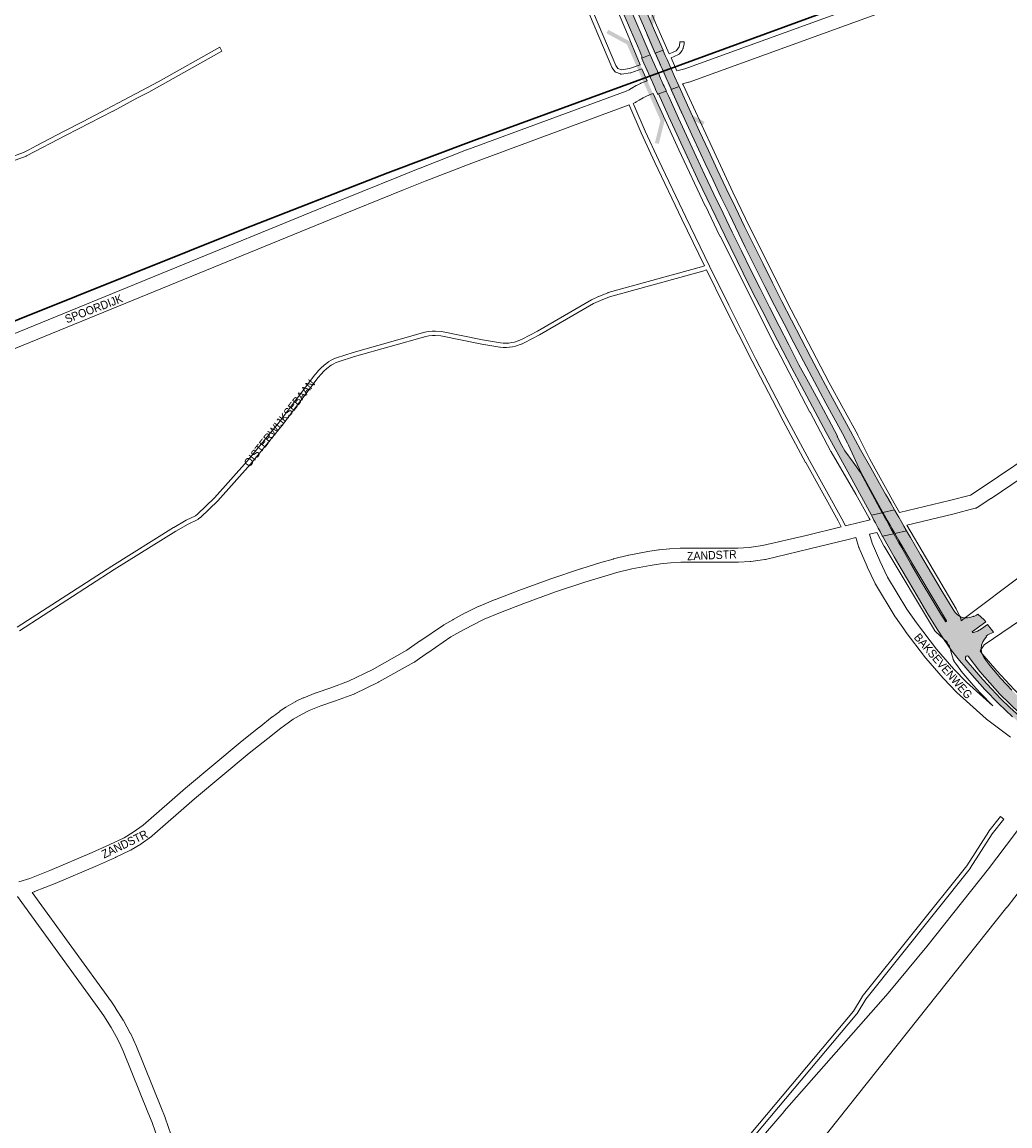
# Paper-space layout 'Layout1' of a CAD drawing. Header units: metres. Extents: x 123097 to 144122, y 392739 to 407589.
# Tile 431 of 510: x 136581 to 137499, y 396663 to 397689. Entities that reach past the tile are written whole.
import ezdxf
from ezdxf.enums import TextEntityAlignment as Align

# ---------------------------------------------------------------- set-up
doc = ezdxf.new("R2010")
doc.units = ezdxf.units.M
doc.header["$MEASUREMENT"] = 0
for name, color, linetype, lineweight in [('gs-anno-wegen algemeen tekst', 7, 'Continuous', 0), ('gs-knt-autosnelweg', 7, 'Continuous', 0), ('gs-knt-hoofdweg', 7, 'Continuous', 0), ('gs-knt-paden', 7, 'Continuous', 0), ('gs-knt-spoorlijn', 7, 'Continuous', 30), ('gs-knt-wegen algemeen', 7, 'Continuous', 0), ('gs-symb-viaduct', 7, 'Continuous', 0), ('ir-ARC-asfalt-hoofdwegen-te inspecteren', 5, 'Continuous', 0)]:
    doc.layers.add(name, color=color, linetype=linetype, lineweight=lineweight)
doc.styles.add('Style-Arial', font='arial.ttf')

# ---------------------------------------------------------------- blocks, each defined once
blk = doc.blocks.new('gg0-viaduct_6')
at = {"layer": 'gs-symb-viaduct', "linetype": 'Continuous'}
blk.add_hatch(color=7, dxfattribs=at).paths.add_polyline_path([(-55.8, -16.9), (-58, -14), (-40, 0), (40, 0), (58, -14), (55.8, -16.9), (38.7, -3.7), (-38.7, -3.7)])

psp = doc.layouts.get("Layout1")

# ---------------------------------------------------------------- hatches: boundary and pattern name
at = {"layer": 'ir-ARC-asfalt-hoofdwegen-te inspecteren', "linetype": 'Continuous', "lineweight": 13}
for points in [[(137055.346, 397969.051), (137054.873, 397970.349), (137052.89, 397975.978), (137046.1, 397972.114), (137053.82, 397950.338), (137060.449, 397932.134), (137074.601, 397893.497), (137082.229, 397873.285), (137089.328, 397854.577), (137096.742, 397835.482), (137106.013, 397811.792), (137111.589, 397797.693), (137119.025, 397779.25), (137126.766, 397760.192), (137134.865, 397740.577), (137142.848, 397721.53), (137150.772, 397702.728), (137158.966, 397683.649), (137168.991, 397660.441), (137176.226, 397663.105), (137172.879, 397670.804), (137166.115, 397686.504), (137158.052, 397705.31), (137150.018, 397724.265), (137142.182, 397743.056), (137134.294, 397762.153), (137126.616, 397781.07), (137118.959, 397800.155), (137111.407, 397819.195), (137103.937, 397838.278), (137096.588, 397857.312), (137089.257, 397876.56), (137080.815, 397899.026), (137078.649, 397904.856), (137074.931, 397914.945), (137067.931, 397934.106), (137061.152, 397952.879)], [(137156.435, 397655.817), (137164.356, 397658.734), (137161.526, 397665.378), (137146.307, 397700.737), (137138.274, 397719.733), (137130.372, 397738.649), (137122.53, 397757.636), (137114.558, 397777.268), (137107.065, 397795.963), (137099.621, 397814.69), (137092.116, 397833.855), (137084.721, 397853.022), (137077.592, 397871.69), (137070.093, 397891.647), (137063.06, 397910.686), (137055.805, 397930.507), (137049.227, 397948.718), (137044.306, 397962.587), (137044.368, 397963.344), (137044.44, 397963.477), (137044.463, 397964.234), (137042.446, 397970.034), (137033.559, 397964.977), (137034.485, 397964.516), (137035.422, 397963.922), (137035.629, 397963.714), (137035.823, 397963.369), (137036.311, 397962.216), (137045.366, 397936.81), (137055.82, 397908.14), (137062.877, 397889.077), (137073.735, 397860.215), (137079.653, 397844.843), (137090.449, 397817.162), (137099.807, 397793.472), (137111.081, 397765.435), (137123.194, 397735.991), (137134.381, 397709.229), (137146.021, 397682.055), (137154.617, 397662.143), (137156.03, 397658.912), (137156.399, 397657.712)], [(137166.45, 397654), (137164.582, 397658.222), (137164.356, 397658.734), (137156.435, 397655.817), (137156.658, 397655.313), (137158.519, 397651.105), (137160.267, 397647.152), (137161.324, 397644.761), (137161.369, 397644.66), (137161.651, 397644.023), (137163.098, 397640.751), (137164.623, 397637.302), (137166.102, 397633.957), (137166.392, 397633.301), (137167.046, 397631.823), (137168.552, 397628.418), (137169.303, 397626.718), (137171.118, 397622.615), (137171.328, 397622.14), (137172.104, 397622.424), (137179.255, 397625.048), (137179.043, 397625.527), (137177.23, 397629.626), (137176.512, 397631.249), (137174.923, 397634.842), (137174.323, 397636.199), (137174.031, 397636.859), (137172.549, 397640.21), (137171.026, 397643.653), (137169.583, 397646.916), (137169.295, 397647.566), (137169.186, 397647.814), (137168.247, 397649.937)], [(137190.908, 397629.887), (137189.098, 397633.981), (137188.556, 397635.208), (137187.005, 397638.716), (137186.377, 397640.138), (137186.093, 397640.78), (137184.422, 397644.561), (137182.902, 397648.001), (137181.238, 397651.765), (137180.963, 397652.387), (137180.954, 397652.407), (137180.044, 397654.467), (137178.333, 397658.337), (137176.457, 397662.582), (137176.226, 397663.105), (137168.991, 397660.441), (137169.219, 397659.925), (137171.09, 397655.693), (137172.9, 397651.6), (137173.713, 397649.761), (137173.784, 397649.6), (137173.996, 397649.12), (137175.663, 397645.35), (137177.184, 397641.91), (137178.852, 397638.137), (137179.136, 397637.495), (137179.804, 397635.985), (137181.169, 397632.895), (137181.863, 397631.326), (137183.674, 397627.229), (137183.887, 397626.748), (137191.122, 397629.402)], [(137385.938, 397245.252), (137382.921, 397250.477), (137378.894, 397257.584), (137369.307, 397274.661), (137359.851, 397291.687), (137350.454, 397308.812), (137341.102, 397325.934), (137331.823, 397343.15), (137322.666, 397360.296), (137313.567, 397377.453), (137304.578, 397394.711), (137295.647, 397412.015), (137286.705, 397429.451), (137277.91, 397446.855), (137269.153, 397464.351), (137260.507, 397481.797), (137251.959, 397499.317), (137243.465, 397516.845), (137235.033, 397534.45), (137226.688, 397552.132), (137218.411, 397569.82), (137210.244, 397587.465), (137202.151, 397605.203), (137194.547, 397621.776), (137193.556, 397623.96), (137191.122, 397629.402), (137183.887, 397626.748), (137188.452, 397616.43), (137203.141, 397584.299), (137211.407, 397566.347), (137215.482, 397557.68), (137222.749, 397542.279), (137230.094, 397526.743), (137237.573, 397511.199), (137252.684, 397480.114), (137260.43, 397464.503), (137270.973, 397443.46), (137279.798, 397425.868), (137288.673, 397408.699), (137297.768, 397390.928), (137306.622, 397374.003), (137316.883, 397354.691), (137327.432, 397334.916), (137342.886, 397306.63), (137347.665, 397297.817), (137348.493, 397295.999), (137360.098, 397270.911), (137380.605, 397233.25), (137391.309, 397235.718), (137387.806, 397242.049), (137386.046, 397245.066), (137385.986, 397245.156)], [(137179.255, 397625.048), (137172.104, 397622.424), (137181.314, 397601.949), (137200.461, 397560.311), (137208.323, 397543.64), (137216.899, 397525.554), (137225.179, 397508.161), (137233.534, 397490.838), (137250.756, 397455.872), (137259.807, 397437.643), (137268.214, 397421.081), (137277.638, 397402.668), (137287.472, 397383.713), (137295.918, 397367.542), (137304.874, 397350.648), (137327.833, 397307.78), (137347.915, 397271.048), (137369.825, 397230.765), (137379.949, 397233.099), (137359.625, 397270.506), (137352.817, 397280.019), (137345.198, 397290.741), (137342.527, 397295.588), (137337.986, 397304.003), (137338.449, 397304.306), (137329.864, 397320.06), (137320.608, 397337.321), (137311.405, 397354.607), (137302.517, 397370.718), (137293.271, 397389.068), (137284.242, 397406.559), (137275.181, 397424.274), (137266.373, 397441.708), (137257.67, 397459.15), (137249.061, 397476.553), (137240.491, 397494.003), (137231.967, 397511.639), (137223.528, 397529.373), (137215.169, 397546.978), (137207.066, 397564.219), (137190.598, 397600.027), (137181.503, 397620.134)], [(137380.269, 397232.519), (137379.949, 397233.099), (137369.825, 397230.765), (137370.132, 397230.185), (137372.215, 397226.252), (137373.626, 397223.589), (137376.181, 397218.764), (137377.915, 397215.49), (137379.925, 397211.695), (137380.226, 397211.127), (137390.726, 397213.556), (137390.428, 397214.097), (137388.333, 397217.896), (137386.482, 397221.251), (137383.836, 397226.05), (137382.414, 397228.63)], [(137400.048, 397220.6), (137398.057, 397224.045), (137395.3, 397228.814), (137393.863, 397231.299), (137391.644, 397235.139), (137391.309, 397235.718), (137380.605, 397233.25), (137380.929, 397232.671), (137383.104, 397228.791), (137384.544, 397226.221), (137387.229, 397221.431), (137389.109, 397218.075), (137391.236, 397214.282), (137391.537, 397213.744), (137402.54, 397216.289), (137402.245, 397216.8)], [(137483.366, 397121.906), (137481.202, 397124.701), (137477.872, 397129.002), (137472.045, 397125.056), (137468.565, 397123.051), (137464.768, 397121.745), (137464.288, 397121.65), (137463.837, 397121.769), (137463.656, 397122.198), (137463.886, 397122.604), (137476.081, 397131.567), (137474.718, 397133.522), (137468.633, 397138.725), (137467.521, 397137.928), (137465.112, 397136.486), (137464.882, 397136.978), (137464.678, 397136.852), (137464.421, 397136.717), (137463.282, 397136.151), (137462.377, 397135.815), (137459.16, 397135.248), (137455.899, 397135.438), (137452.77, 397136.374), (137449.941, 397138.008), (137447.565, 397140.249), (137445.77, 397142.978), (137435.771, 397159.668), (137425.812, 397176.483), (137415.613, 397193.827), (137406.199, 397209.959), (137402.54, 397216.289), (137391.537, 397213.744), (137395.316, 397207.37), (137408.422, 397184.944), (137414.001, 397175.48), (137439.501, 397132.496), (137439.559, 397131.967), (137439.11, 397131.68), (137438.654, 397131.955), (137436.715, 397135.014), (137434.4, 397138.711), (137426.807, 397151.264), (137416.187, 397169.241), (137406.639, 397185.532), (137397.761, 397200.997), (137395.454, 397205.089), (137390.726, 397213.556), (137380.226, 397211.127), (137381.468, 397209.042), (137391.107, 397191.913), (137397.437, 397180.86), (137404.198, 397169.337), (137412.251, 397155.712), (137421.443, 397140.281), (137430.887, 397124.86), (137437.404, 397114.797), (137444.391, 397105.054), (137451.832, 397095.654), (137463.371, 397081.887), (137475.424, 397068.568), (137488.064, 397055.73), (137501.106, 397043.301), (137514.599, 397031.368), (137528.579, 397020.01), (137536.841, 397013.743), (137545.469, 397007.422), (137548.105, 397011.262), (137542.825, 397015.125), (137535.841, 397020.334), (137526.369, 397027.695), (137517.151, 397035.37), (137507.735, 397043.591), (137498.566, 397052.086), (137489.979, 397060.458), (137481.681, 397069.117), (137473.538, 397077.921), (137465.549, 397086.864), (137457.784, 397096.007), (137457.36, 397096.688), (137457.176, 397097.716), (137457.394, 397098.737), (137457.981, 397099.601), (137458.232, 397099.829), (137458.977, 397100.006), (137459.644, 397099.63), (137470.771, 397085.495), (137479.773, 397074.791), (137489.192, 397064.452), (137498.361, 397055.24), (137507.909, 397046.423), (137516.57, 397038.881), (137525.393, 397031.528), (137537.087, 397022.164), (137549.332, 397013.049), (137553.376, 397018.942), (137553.599, 397019.267), (137551.164, 397021.056), (137548.237, 397023.205), (137548.142, 397023.075), (137545.678, 397024.941), (137539.078, 397030.309), (137532.842, 397036.096), (137527.522, 397041.501), (137522.309, 397046.821), (137516.869, 397052.156), (137506.086, 397062.621), (137500.496, 397068.119), (137490.292, 397078.925), (137480.031, 397091.071), (137478.04, 397093.584), (137476.065, 397096.108), (137474.581, 397098.129), (137473.012, 397100.842), (137472.07, 397103.832), (137471.8, 397106.955), (137472.215, 397110.062), (137473.296, 397113.004), (137474.99, 397115.641), (137476.216, 397117.029), (137476.869, 397117.811), (137476.495, 397118.196), (137478.068, 397119.526), (137479.902, 397120.465), (137483.003, 397121.755)]]:
    psp.add_hatch(color=5, dxfattribs=at).paths.add_polyline_path(points, flags=0)

# ---------------------------------------------------------------- linework, layer by layer
at = {"layer": 'gs-knt-autosnelweg', "color": 7, "linetype": 'Continuous', "flags": 128}
for points in [[(137453.407, 397132.524), (137454.104, 397133.182), (137454.351, 397133.406), (137454.605, 397133.62), (137454.867, 397133.826), (137513.372, 397177.863)], [(137562.677, 397017.146), (137594.806, 397063.671), (137602.692, 397091.125), (137602.78, 397091.412), (137609.628, 397112.569), (137611.016, 397118.894), (137611.74, 397127.765), (137610.735, 397134.766), (137609.223, 397141.648), (137607.579, 397145.755), (137606.347, 397147.562), (137602.849, 397151.826), (137598.296, 397156.538), (137591.869, 397160.855), (137585.943, 397163.509), (137578.375, 397165.766), (137573.464, 397166.049), (137566.297, 397165.788), (137559.714, 397164.597), (137555.034, 397163.043), (137532.644, 397149.477), (137474.587, 397110.313), (137471.071, 397104.675)], [(137442.158, 397109.463), (137442.123, 397109.498), (137441.828, 397109.827), (137441.549, 397110.171), (137441.287, 397110.527), (137441.043, 397110.896), (137440.817, 397111.276), (137440.611, 397111.667), (137440.424, 397112.068), (137440.256, 397112.477), (137440.211, 397112.608)], [(137242.782, 396622.575), (137288.836, 396676.412), (137288.913, 396676.5), (137385.452, 396786.445), (137421.222, 396829.583), (137478.735, 396901.836), (137502.948, 396933.907), (137545.472, 396991.761)], [(137574.481, 396971.998), (137531.879, 396913.122), (137531.716, 396912.904), (137495.9, 396866.436), (137495.819, 396866.332), (137218.922, 396517.718), (137150.128, 396412.134), (137133.322, 396380.721), (137120.763, 396350.864), (137114.758, 396331.056), (137109.779, 396310.805), (137105.579, 396288.009), (137103.116, 396264.978), (137102.461, 396249.903), (137104.794, 396213.795), (137108.667, 396183.556), (137114.775, 396157.747), (137121.117, 396139.659)]]:
    psp.add_lwpolyline(points, dxfattribs=at)
at = {"layer": 'gs-knt-hoofdweg', "color": 7, "linetype": 'Continuous', "flags": 128}
for points in [[(137055.269, 397981.369), (137058.498, 397972.931), (137058.544, 397972.807), (137090.131, 397886.008), (137131.212, 397780.383), (137170.165, 397686.473), (137182.084, 397659.714)], [(137155.075, 397649.645), (137141.803, 397681.711), (137104.443, 397769.558), (137104.332, 397769.833), (137045.961, 397922.554), (137045.923, 397922.656), (137030.483, 397964.748), (137030.392, 397965.009), (137029.894, 397966.527)], [(137183.72, 397656.042), (137189.048, 397644.08)], [(137161.597, 397634.754), (137156.65, 397645.941)], [(137194.437, 397631.982), (137194.889, 397630.967), (137241.077, 397531.125), (137252.999, 397506.58), (137269.253, 397473.564), (137295.21, 397421.857), (137330.645, 397353.906), (137357.107, 397305.405), (137357.232, 397305.165), (137368.39, 397282.955), (137390.932, 397241.838), (137396.01, 397233.168)], [(137368.684, 397226.516), (137367.842, 397228.12), (137355.43, 397250.404), (137332.44, 397289.706), (137332.286, 397289.981), (137312.81, 397326.499), (137312.781, 397326.554), (137281.878, 397385.598), (137281.82, 397385.71), (137229.198, 397490.245), (137229.14, 397490.365), (137215.565, 397518.484), (137215.542, 397518.531), (137190.92, 397570.403), (137190.871, 397570.508), (137166.947, 397622.839)], [(137402.879, 397221.44), (137448.483, 397143.579), (137448.601, 397143.37), (137452.161, 397136.849), (137452.318, 397136.547), (137452.462, 397136.238), (137452.593, 397135.923), (137452.71, 397135.603), (137452.813, 397135.278), (137452.903, 397134.949), (137452.978, 397134.617), (137453.407, 397132.524)], [(137440.211, 397112.608), (137429.864, 397122.2), (137429.593, 397122.463), (137429.336, 397122.739), (137429.091, 397123.026), (137428.86, 397123.324), (137428.643, 397123.634), (137428.442, 397123.952), (137381.674, 397201.89), (137381.563, 397202.08), (137381.458, 397202.273), (137374.934, 397214.638)], [(137482.638, 397053.412), (137471.321, 397065.22), (137471.18, 397065.371), (137464.523, 397072.686), (137464.379, 397072.848), (137453.254, 397085.758), (137453.033, 397086.026), (137452.824, 397086.303), (137447.949, 397093.066), (137447.762, 397093.338), (137446.875, 397094.682), (137446.693, 397094.97), (137446.525, 397095.265), (137446.369, 397095.566), (137446.225, 397095.875), (137446.095, 397096.189), (137445.979, 397096.508), (137445.876, 397096.832), (137442.158, 397109.463)], [(137471.071, 397104.675), (137472.892, 397101.856), (137486.412, 397086.201), (137502.686, 397068.581), (137517.458, 397054.117), (137534.821, 397038.722), (137547.592, 397028.221), (137562.677, 397017.146)]]:
    psp.add_lwpolyline(points, dxfattribs=at)
at = {"layer": 'gs-knt-paden', "color": 7, "linetype": 'Continuous', "flags": 128}
for points in [[(137018.234, 397959.686), (137018.321, 397957.88), (137018.323, 397957.786), (137018.321, 397957.691), (137018.314, 397957.597), (137018.303, 397957.503), (137017.688, 397953.138), (137016.931, 397945.238), (137016.979, 397941.29), (137017.62, 397937.092), (137025.895, 397914.969), (137025.904, 397914.944), (137038.858, 397878.838), (137052.353, 397843.031), (137067.161, 397804.464), (137078.77, 397775.546), (137132.32, 397649), (137134.312, 397646.238)], [(137156.65, 397645.941), (137146.409, 397642.148), (137146.326, 397642.119), (137146.242, 397642.095), (137146.157, 397642.073), (137146.072, 397642.056), (137145.985, 397642.042), (137137.791, 397640.914), (137137.702, 397640.904), (137137.612, 397640.897), (137137.522, 397640.895), (137137.432, 397640.897), (137137.343, 397640.903), (137137.253, 397640.912), (137137.164, 397640.926), (137137.076, 397640.944), (137136.989, 397640.966), (137136.903, 397640.991), (137136.818, 397641.02), (137132.341, 397642.682), (137132.256, 397642.715), (137132.173, 397642.753), (137132.091, 397642.794), (137132.012, 397642.839), (137131.934, 397642.887), (137131.859, 397642.939), (137131.787, 397642.995), (137131.717, 397643.053), (137131.649, 397643.115), (137131.585, 397643.18), (137131.523, 397643.247), (137131.465, 397643.317), (137131.41, 397643.39), (137128.927, 397646.832), (137128.876, 397646.906), (137128.828, 397646.983), (137128.784, 397647.062), (137128.743, 397647.142), (137128.706, 397647.225), (137075.061, 397773.997)], [(137134.312, 397646.238), (137137.743, 397644.965), (137145.219, 397645.994), (137155.075, 397649.645)], [(137214.918, 397462.549), (137193.702, 397506.087), (137193.694, 397506.102), (137168.606, 397558.754), (137168.595, 397558.778), (137155.954, 397586.234), (137155.936, 397586.275), (137145.331, 397610.718), (137145.299, 397610.796), (137144.747, 397612.229)], [(137148.483, 397613.714), (137149.036, 397612.279), (137159.615, 397587.895), (137172.241, 397560.472), (137197.318, 397507.842), (137197.32, 397507.839), (137197.321, 397507.836)], [(137197.321, 397507.836), (137219.556, 397462.207), (137237.389, 397426.102), (137262.593, 397375.974), (137289.124, 397324.568), (137312.307, 397281.67), (137342.468, 397227.319), (137342.499, 397227.26), (137345.723, 397220.965)], [(136576.016, 397126.689), (136664.046, 397183.51), (136664.075, 397183.528), (136721.471, 397219.187), (136721.499, 397219.204), (136732.969, 397226.074), (136733.035, 397226.112), (136733.101, 397226.147), (136733.169, 397226.179), (136741.906, 397230.156), (136743.567, 397231.605), (136759.588, 397246.917), (136789.764, 397280.866), (136818.514, 397316.036), (136852.612, 397361.192), (136852.655, 397361.247), (136852.7, 397361.3), (136855.475, 397364.49), (136855.51, 397364.529), (136855.546, 397364.567), (136858.291, 397367.407), (136858.327, 397367.443), (136858.364, 397367.479), (136861.25, 397370.176), (136861.299, 397370.22), (136861.35, 397370.264), (136861.403, 397370.305), (136865.458, 397373.398), (136865.522, 397373.445), (136865.587, 397373.489), (136865.654, 397373.53), (136867.852, 397374.83), (136867.92, 397374.869), (136867.99, 397374.905), (136870.283, 397376.029), (136870.355, 397376.062), (136870.427, 397376.093), (136872.801, 397377.034), (136872.861, 397377.056), (136872.922, 397377.077), (136888.328, 397382.076), (136888.401, 397382.098), (136954.888, 397400.887), (136954.979, 397400.911), (136955.07, 397400.93), (136957.915, 397401.455), (136957.977, 397401.465), (136958.04, 397401.474), (136961.641, 397401.907), (136961.725, 397401.915), (136961.809, 397401.92), (136964.563, 397402.018), (136964.635, 397402.019), (136964.708, 397402.018), (136964.781, 397402.014), (136970.271, 397401.611), (136970.358, 397401.602), (136970.445, 397401.59), (136970.531, 397401.574), (137008.598, 397393.71), (137025.265, 397390.913), (137027.836, 397390.709), (137030.43, 397390.694), (137033.018, 397390.869), (137035.586, 397391.231), (137038.086, 397391.772), (137043.073, 397393.439), (137045.413, 397394.518), (137059.475, 397401.925), (137109.745, 397431.001), (137109.81, 397431.037), (137109.876, 397431.07), (137116.33, 397434.192), (137116.396, 397434.222), (137116.463, 397434.25), (137125.094, 397437.679), (137125.162, 397437.705), (137125.232, 397437.728), (137125.302, 397437.749), (137211.984, 397461.649), (137214.918, 397462.549)], [(137216.709, 397458.894), (137213.136, 397457.797), (137213.08, 397457.781), (137126.476, 397433.903), (137118.015, 397430.541), (137111.693, 397427.484), (137061.453, 397398.425), (137061.384, 397398.387), (137047.24, 397390.937), (137047.192, 397390.912), (137047.144, 397390.89)], [(137341.71, 397219.983), (137338.936, 397225.398), (137308.786, 397279.729), (137308.776, 397279.748), (137285.579, 397322.673), (137285.561, 397322.707), (137259.016, 397374.14), (137233.788, 397424.315), (137216.709, 397458.894)], [(137047.144, 397390.89), (137044.655, 397389.742), (137044.588, 397389.713), (137044.52, 397389.686), (137044.451, 397389.662), (137039.256, 397387.925), (137039.186, 397387.903), (137039.116, 397387.883), (137039.044, 397387.867), (137036.365, 397387.287), (137036.293, 397387.272), (137036.221, 397387.261), (137033.507, 397386.878), (137033.434, 397386.869), (137033.361, 397386.863), (137030.627, 397386.679), (137030.554, 397386.675), (137030.48, 397386.674), (137027.739, 397386.69), (137027.666, 397386.692), (137027.593, 397386.696), (137024.861, 397386.912), (137024.773, 397386.921), (137024.686, 397386.934), (137007.895, 397389.752), (137007.821, 397389.766), (136969.846, 397397.611), (136964.596, 397397.996), (136962.037, 397397.905), (136958.583, 397397.49), (136955.892, 397396.993), (136889.532, 397378.24), (136874.223, 397373.273), (136871.982, 397372.384), (136869.83, 397371.33), (136867.802, 397370.13), (136863.921, 397367.17), (136861.146, 397364.576), (136858.473, 397361.811), (136855.778, 397358.714), (136821.699, 397313.583), (136821.651, 397313.522), (136792.85, 397278.29), (136792.796, 397278.227), (136762.538, 397244.185), (136762.483, 397244.125), (136762.425, 397244.067), (136746.312, 397228.668), (136746.245, 397228.607), (136744.328, 397226.933), (136744.253, 397226.871), (136744.175, 397226.813), (136744.095, 397226.758), (136744.012, 397226.708), (136743.926, 397226.661), (136743.839, 397226.619), (136734.938, 397222.567), (136723.579, 397215.764), (136666.211, 397180.123), (136578.259, 397123.352)]]:
    psp.add_lwpolyline(points, dxfattribs=at)
for points in [[(137182.084, 397659.714), (137184.897, 397660.982), (137188.572, 397662.695), (137190.605, 397665.248), (137191.087, 397666.153), (137191.795, 397669.544), (137191.803, 397670.868, -0.38650978), (137191.813, 397670.877), (137195.814, 397670.853, -0.38650943), (137195.823, 397670.843), (137195.814, 397669.319), (137195.812, 397669.239), (137195.807, 397669.159), (137195.798, 397669.079), (137195.786, 397668.999), (137195.772, 397668.92), (137194.964, 397665.05), (137194.942, 397664.958), (137194.916, 397664.866), (137194.886, 397664.776), (137194.851, 397664.687), (137194.813, 397664.601), (137194.77, 397664.516), (137194.066, 397663.195), (137194.021, 397663.115), (137193.972, 397663.037), (137193.92, 397662.961), (137193.864, 397662.888), (137191.422, 397659.821), (137191.363, 397659.75), (137191.3, 397659.681), (137191.234, 397659.616), (137191.165, 397659.553), (137191.094, 397659.494), (137191.02, 397659.438), (137190.943, 397659.386), (137190.864, 397659.337), (137190.782, 397659.292), (137190.699, 397659.251), (137186.584, 397657.333), (137186.564, 397657.324), (137186.561, 397657.323), (137186.558, 397657.322), (137183.72, 397656.042)], [(136570.326, 397563.648), (136581.873, 397568.039), (136586.813, 397570.578), (136593.737, 397574.095), (136619.759, 397587.699), (136619.77, 397587.705), (136637.313, 397596.733), (136697.26, 397628.436), (136707.194, 397633.604), (136764.401, 397665.884, -0.37128205), (136764.413, 397665.88), (136766.38, 397662.395, -0.3712881), (136766.376, 397662.383), (136698.556, 397624.113), (136698.479, 397624.072), (136687.358, 397618.418), (136665.136, 397606.532), (136665.108, 397606.517), (136621.616, 397584.134), (136584.66, 397564.813), (136584.589, 397564.777), (136584.517, 397564.745), (136584.444, 397564.715), (136571.72, 397559.877)], [(137214.198, 396603.855), (137353.246, 396769.479), (137361.22, 396782.913), (137361.268, 396782.991), (137361.321, 396783.067), (137361.377, 396783.14), (137458.434, 396904.793), (137478.907, 396936.713), (137478.962, 396936.794), (137479.02, 396936.872), (137489.84, 396950.606, -0.38482831), (137489.854, 396950.608), (137492.996, 396948.132, -0.38482458), (137492.998, 396948.119), (137482.238, 396934.461), (137461.762, 396902.536), (137461.724, 396902.478), (137461.683, 396902.422), (137461.641, 396902.368), (137364.606, 396780.742), (137356.619, 396767.286), (137356.576, 396767.217), (137356.53, 396767.149), (137356.482, 396767.083), (137356.431, 396767.02), (137217.258, 396601.249)]]:
    psp.add_lwpolyline(points, format="xyb", dxfattribs=at)
at = {"layer": 'gs-knt-spoorlijn', "color": 7, "linetype": 'Continuous', "flags": 128}
psp.add_lwpolyline([(135790.701, 397097.302), (136787.994, 397497.452), (136920.491, 397549.225), (137000.438, 397579.083), (138075.217, 397972.719), (138818.33, 398247.872), (142006.084, 399414.003)], dxfattribs=at)
at = {"layer": 'gs-knt-wegen algemeen', "color": 7, "linetype": 'Continuous', "flags": 128}
for points in [[(137189.048, 397644.08), (137196.408, 397645.84), (137461.525, 397742.218)], [(137466.153, 397730.047), (137200.507, 397633.477), (137200.273, 397633.397), (137200.036, 397633.326), (137199.797, 397633.264), (137194.437, 397631.982)], [(136930.334, 397545.363), (136950.342, 397553.461), (136950.418, 397553.492), (136993.761, 397570.4), (136993.874, 397570.443), (137141.884, 397625.051), (137144.714, 397626.264), (137147.076, 397627.79), (137147.219, 397627.88), (137147.365, 397627.966), (137151.354, 397630.26), (137151.511, 397630.348), (137151.671, 397630.431), (137155.17, 397632.193), (137155.42, 397632.313), (137155.675, 397632.421), (137160.538, 397634.371), (137160.775, 397634.461), (137161.597, 397634.754)], [(137166.947, 397622.839), (137165.266, 397622.24), (137160.778, 397620.44), (137157.688, 397618.884), (137154.002, 397616.764), (137151.319, 397615.03), (137151.085, 397614.885), (137150.845, 397614.751), (137150.6, 397614.627), (137150.349, 397614.513), (137148.483, 397613.714)], [(137144.747, 397612.229), (136998.437, 397558.248), (136955.192, 397541.379), (136955.189, 397541.377), (136955.185, 397541.376), (136935.217, 397533.294)], [(136082.179, 397202.976), (136082.26, 397202.994), (136082.559, 397203.05), (136082.861, 397203.093), (136083.164, 397203.121), (136083.469, 397203.135), (136085.304, 397203.177), (136088.816, 397203.727), (136091.936, 397204.769), (136207.107, 397252.294), (136207.162, 397252.316), (136399.597, 397329.651), (136399.804, 397329.73), (136426.741, 397339.499), (136862.857, 397518.056), (136862.882, 397518.066), (136930.326, 397545.36)], [(136930.326, 397545.36), (136930.329, 397545.361), (136930.334, 397545.363)], [(136930.326, 397545.36), (136930.329, 397545.361), (136930.334, 397545.363)], [(136935.21, 397533.292), (136867.778, 397506.001), (136431.551, 397327.399), (136431.305, 397327.304), (136406.444, 397318.288)], [(136935.213, 397533.293), (136935.21, 397533.292)], [(136935.213, 397533.293), (136935.21, 397533.292)], [(136935.217, 397533.294), (136935.213, 397533.293)], [(136935.217, 397533.294), (136935.213, 397533.293)], [(137396.01, 397233.168), (137442.335, 397244.447), (137462.047, 397249.518), (137473.786, 397257.081), (137531.774, 397296.143)], [(137538.903, 397285.247), (137481.005, 397246.245), (137480.894, 397246.172), (137468.214, 397238.002), (137467.96, 397237.847), (137467.698, 397237.703), (137467.431, 397237.571), (137467.158, 397237.452), (137466.88, 397237.345), (137466.597, 397237.251), (137466.31, 397237.17), (137445.538, 397231.827), (137445.456, 397231.807), (137402.879, 397221.44)], [(137345.723, 397220.965), (137358.542, 397224.048), (137368.684, 397226.516)], [(136950.143, 397113.584), (136972.086, 397128.499), (136972.297, 397128.637), (136972.514, 397128.767), (136980.962, 397133.596), (136981.068, 397133.655), (136992.362, 397139.836), (136992.623, 397139.971), (137004.353, 397145.718), (137004.531, 397145.802), (137004.712, 397145.881), (137020.351, 397152.401), (137020.515, 397152.466), (137042.188, 397160.82), (137042.306, 397160.865), (137071.943, 397171.634), (137072.087, 397171.684), (137099.6, 397180.956), (137099.799, 397181.02), (137118.527, 397186.67), (137118.582, 397186.686), (137129.829, 397189.97), (137130.115, 397190.047), (137144.209, 397193.476), (137144.37, 397193.513), (137144.532, 397193.546), (137162.054, 397196.878), (137162.235, 397196.909), (137172.13, 397198.503), (137172.355, 397198.535), (137172.581, 397198.56), (137182.235, 397199.429), (137182.433, 397199.444), (137192.183, 397200.023), (137192.376, 397200.031), (137192.569, 397200.034), (137245.72, 397200.034), (137256.261, 397200.636), (137268.777, 397202.438), (137309.255, 397212.023), (137341.71, 397219.983)], [(137355.552, 397209.937), (137348.302, 397208.194), (137312.331, 397199.371), (137312.28, 397199.359), (137271.493, 397189.701), (137271.208, 397189.641), (137270.921, 397189.593), (137257.84, 397187.709), (137257.562, 397187.675), (137257.283, 397187.653), (137246.277, 397187.025), (137246.091, 397187.017), (137245.906, 397187.014), (137192.762, 397187.014), (137183.304, 397186.452), (137173.975, 397185.613), (137164.396, 397184.07), (137147.126, 397180.786), (137133.337, 397177.43), (137122.26, 397174.196), (137103.659, 397168.585), (137076.317, 397159.37), (137046.812, 397148.649), (137025.28, 397140.349), (137009.904, 397133.939), (136998.483, 397128.344), (136987.371, 397122.262), (136979.195, 397117.589), (136957.558, 397102.884)], [(137498.978, 397024.332), (137476.946, 397041.051), (137476.735, 397041.219), (137476.53, 397041.395), (137449.32, 397065.852), (137449.147, 397066.014), (137448.98, 397066.182), (137436.81, 397078.837), (137436.692, 397078.962), (137436.577, 397079.091), (137420.422, 397097.777), (137420.284, 397097.942), (137420.152, 397098.112), (137401.334, 397123.028), (137401.215, 397123.19), (137392.166, 397135.976), (137392.034, 397136.17), (137391.909, 397136.368), (137373.55, 397166.726), (137373.435, 397166.925), (137373.327, 397167.127), (137373.226, 397167.334), (137365.948, 397182.873), (137365.872, 397183.039), (137358.463, 397200.087), (137358.358, 397200.344), (137358.264, 397200.604), (137358.182, 397200.869), (137355.552, 397209.937)], [(137374.934, 397214.638), (137368.219, 397213.003)], [(137368.219, 397213.003), (137370.57, 397204.895), (137377.777, 397188.313), (137384.87, 397173.169), (137402.929, 397143.306), (137411.785, 397130.794), (137430.412, 397106.13), (137446.314, 397087.737), (137458.2, 397075.377), (137482.638, 397053.412)], [(136577.695, 396889.858), (136587.711, 396892.947), (136606.321, 396900.426), (136645.606, 396917.129), (136662.197, 396924.428), (136675.448, 396930.853), (136683.935, 396935.919), (136693.174, 396942.521), (136732.378, 396976.972), (136732.504, 396977.08), (136783.246, 397019.425), (136783.351, 397019.511), (136800.749, 397033.424), (136800.802, 397033.465), (136813.16, 397043.139), (136813.284, 397043.234), (136820.091, 397048.305), (136820.282, 397048.441), (136825.213, 397051.845), (136825.436, 397051.993), (136825.666, 397052.132), (136834.487, 397057.204), (136834.663, 397057.301), (136834.843, 397057.394), (136841.858, 397060.868), (136842.088, 397060.976), (136842.323, 397061.076), (136853.575, 397065.591), (136853.742, 397065.655), (136853.912, 397065.715), (136867.576, 397070.341), (136884.06, 397076.448), (136905.904, 397087.134), (136938.301, 397105.221), (136950.043, 397113.516), (136950.138, 397113.58)], [(136950.138, 397113.58), (136950.14, 397113.582), (136950.143, 397113.584)], [(136950.138, 397113.58), (136950.14, 397113.582), (136950.143, 397113.584)], [(136957.552, 397102.88), (136957.507, 397102.848), (136945.531, 397094.388), (136945.341, 397094.259), (136945.147, 397094.136), (136944.948, 397094.021), (136912.096, 397075.68), (136911.941, 397075.596), (136911.784, 397075.516), (136889.489, 397064.609), (136889.292, 397064.517), (136889.092, 397064.431), (136888.89, 397064.353), (136872.013, 397058.099), (136871.838, 397058.038), (136858.257, 397053.44), (136847.408, 397049.087), (136840.802, 397045.816), (136832.389, 397040.978), (136827.775, 397037.793), (136821.125, 397032.839), (136808.854, 397023.234), (136791.536, 397009.385), (136740.91, 396967.137), (136701.522, 396932.525), (136701.356, 396932.384), (136701.185, 396932.248), (136701.01, 396932.118), (136691.287, 396925.17), (136691.066, 396925.019), (136690.839, 396924.877), (136681.879, 396919.528), (136681.633, 396919.389), (136681.382, 396919.26), (136667.769, 396912.66), (136667.551, 396912.559), (136650.811, 396905.195), (136650.737, 396905.163), (136611.356, 396888.419), (136611.237, 396888.37)], [(136957.558, 397102.884), (136957.555, 397102.882), (136957.552, 397102.88)], [(136957.558, 397102.884), (136957.555, 397102.882), (136957.552, 397102.88)], [(136611.237, 396888.37), (136592.315, 396880.765), (136592.063, 396880.67), (136591.807, 396880.585), (136589.933, 396880.007)], [(136589.933, 396880.007), (136663.578, 396778.238), (136663.66, 396778.123), (136667.418, 396772.685), (136667.58, 396772.438), (136674.594, 396761.233), (136674.696, 396761.065), (136674.793, 396760.893), (136681.116, 396749.284), (136681.251, 396749.022), (136684.147, 396743.079), (136684.231, 396742.9), (136686.945, 396736.873), (136687.046, 396736.636), (136709.638, 396680.64), (136709.666, 396680.569), (136713.528, 396670.665), (136713.588, 396670.505), (136716.475, 396662.484), (136716.525, 396662.339), (136719.223, 396654.252), (136719.257, 396654.149), (136754.056, 396543.773)], [(136776.316, 396442.224), (136741.748, 396539.525), (136741.673, 396539.747), (136706.855, 396650.183), (136704.199, 396658.146), (136701.367, 396666.015), (136697.55, 396675.804), (136675.02, 396731.645), (136672.4, 396737.464), (136669.611, 396743.186), (136663.453, 396754.492), (136656.622, 396765.405), (136652.989, 396770.663), (136576.527, 396876.324)]]:
    psp.add_lwpolyline(points, dxfattribs=at)
at = {"layer": 'ir-ARC-asfalt-hoofdwegen-te inspecteren', "color": 5, "linetype": 'Continuous', "lineweight": 13}
for points in [[(137134.381, 397709.229), (137146.021, 397682.055), (137154.617, 397662.143), (137156.03, 397658.912), (137156.399, 397657.712), (137156.435, 397655.817), (137164.356, 397658.734), (137161.526, 397665.378), (137146.307, 397700.737)], [(137150.772, 397702.728), (137158.966, 397683.649), (137168.991, 397660.441), (137176.226, 397663.105), (137172.879, 397670.804), (137166.115, 397686.504), (137158.052, 397705.31)], [(137500.496, 397068.119), (137490.292, 397078.925), (137480.031, 397091.071), (137478.04, 397093.584), (137476.065, 397096.108), (137474.581, 397098.129), (137473.012, 397100.842), (137472.07, 397103.832), (137471.8, 397106.955), (137472.215, 397110.062), (137473.296, 397113.004), (137474.99, 397115.641), (137476.216, 397117.029), (137476.869, 397117.811), (137476.495, 397118.196), (137478.068, 397119.526), (137479.902, 397120.465), (137483.003, 397121.755), (137483.366, 397121.906), (137481.202, 397124.701), (137477.872, 397129.002), (137472.045, 397125.056), (137468.565, 397123.051), (137464.768, 397121.745), (137464.288, 397121.65), (137463.837, 397121.769), (137463.656, 397122.198), (137463.886, 397122.604), (137476.081, 397131.567), (137474.718, 397133.522), (137468.633, 397138.725), (137467.521, 397137.928), (137465.112, 397136.486), (137464.882, 397136.978), (137464.678, 397136.852), (137464.421, 397136.717), (137463.282, 397136.151), (137462.377, 397135.815), (137459.16, 397135.248), (137455.899, 397135.438), (137452.77, 397136.374), (137449.941, 397138.008), (137447.565, 397140.249), (137445.77, 397142.978), (137435.771, 397159.668), (137425.812, 397176.483), (137415.613, 397193.827), (137406.199, 397209.959), (137402.54, 397216.289), (137391.537, 397213.744), (137395.316, 397207.37), (137408.422, 397184.944), (137414.001, 397175.48), (137439.501, 397132.496), (137439.559, 397131.967), (137439.11, 397131.68), (137438.654, 397131.955), (137436.715, 397135.014), (137434.4, 397138.711), (137426.807, 397151.264), (137416.187, 397169.241), (137406.639, 397185.532), (137397.761, 397200.997), (137395.454, 397205.089), (137390.726, 397213.556), (137380.226, 397211.127), (137381.468, 397209.042), (137391.107, 397191.913), (137397.437, 397180.86), (137404.198, 397169.337), (137412.251, 397155.712), (137421.443, 397140.281), (137430.887, 397124.86), (137437.404, 397114.797), (137444.391, 397105.054), (137451.832, 397095.654), (137463.371, 397081.887), (137475.424, 397068.568), (137488.064, 397055.73), (137501.106, 397043.301)], [(137507.735, 397043.591), (137498.566, 397052.086), (137489.979, 397060.458), (137481.681, 397069.117), (137473.538, 397077.921), (137465.549, 397086.864), (137457.784, 397096.007), (137457.36, 397096.688), (137457.176, 397097.716), (137457.394, 397098.737), (137457.981, 397099.601), (137458.232, 397099.829), (137458.977, 397100.006), (137459.644, 397099.63), (137470.771, 397085.495), (137479.773, 397074.791), (137489.192, 397064.452), (137498.361, 397055.24), (137507.909, 397046.423)]]:
    psp.add_lwpolyline(points, dxfattribs=at)
for points in [[(137166.45, 397654), (137164.582, 397658.222), (137164.356, 397658.734), (137156.435, 397655.817), (137156.658, 397655.313), (137158.519, 397651.105), (137160.267, 397647.152), (137161.324, 397644.761), (137161.369, 397644.66), (137161.651, 397644.023), (137163.098, 397640.751), (137164.623, 397637.302), (137166.102, 397633.957), (137166.392, 397633.301), (137167.046, 397631.823), (137168.552, 397628.418), (137169.303, 397626.718), (137171.118, 397622.615), (137171.328, 397622.14), (137172.104, 397622.424), (137179.255, 397625.048), (137179.043, 397625.527), (137177.23, 397629.626), (137176.512, 397631.249), (137174.923, 397634.842), (137174.323, 397636.199), (137174.031, 397636.859), (137172.549, 397640.21), (137171.026, 397643.653), (137169.583, 397646.916), (137169.295, 397647.566), (137169.186, 397647.814), (137168.247, 397649.937)], [(137190.908, 397629.887), (137189.098, 397633.981), (137188.556, 397635.208), (137187.005, 397638.716), (137186.377, 397640.138), (137186.093, 397640.78), (137184.422, 397644.561), (137182.902, 397648.001), (137181.238, 397651.765), (137180.963, 397652.387), (137180.954, 397652.407), (137180.044, 397654.467), (137178.333, 397658.337), (137176.457, 397662.582), (137176.226, 397663.105), (137168.991, 397660.441), (137169.219, 397659.925), (137171.09, 397655.693), (137172.9, 397651.6), (137173.713, 397649.761), (137173.784, 397649.6), (137173.996, 397649.12), (137175.663, 397645.35), (137177.184, 397641.91), (137178.852, 397638.137), (137179.136, 397637.495), (137179.804, 397635.985), (137181.169, 397632.895), (137181.863, 397631.326), (137183.674, 397627.229), (137183.887, 397626.748), (137191.122, 397629.402)], [(137385.938, 397245.252), (137382.921, 397250.477), (137378.894, 397257.584), (137369.307, 397274.661), (137359.851, 397291.687), (137350.454, 397308.812), (137341.102, 397325.934), (137331.823, 397343.15), (137322.666, 397360.296), (137313.567, 397377.453), (137304.578, 397394.711), (137295.647, 397412.015), (137286.705, 397429.451), (137277.91, 397446.855), (137269.153, 397464.351), (137260.507, 397481.797), (137251.959, 397499.317), (137243.465, 397516.845), (137235.033, 397534.45), (137226.688, 397552.132), (137218.411, 397569.82), (137210.244, 397587.465), (137202.151, 397605.203), (137194.547, 397621.776), (137193.556, 397623.96), (137191.122, 397629.402), (137183.887, 397626.748), (137188.452, 397616.43), (137203.141, 397584.299), (137211.407, 397566.347), (137215.482, 397557.68), (137222.749, 397542.279), (137230.094, 397526.743), (137237.573, 397511.199), (137252.684, 397480.114), (137260.43, 397464.503), (137270.973, 397443.46), (137279.798, 397425.868), (137288.673, 397408.699), (137297.768, 397390.928), (137306.622, 397374.003), (137316.883, 397354.691), (137327.432, 397334.916), (137342.886, 397306.63), (137347.665, 397297.817), (137348.493, 397295.999), (137360.098, 397270.911), (137380.605, 397233.25), (137391.309, 397235.718), (137387.806, 397242.049), (137386.046, 397245.066), (137385.986, 397245.156)], [(137179.255, 397625.048), (137172.104, 397622.424), (137181.314, 397601.949), (137200.461, 397560.311), (137208.323, 397543.64), (137216.899, 397525.554), (137225.179, 397508.161), (137233.534, 397490.838), (137250.756, 397455.872), (137259.807, 397437.643), (137268.214, 397421.081), (137277.638, 397402.668), (137287.472, 397383.713), (137295.918, 397367.542), (137304.874, 397350.648), (137327.833, 397307.78), (137347.915, 397271.048), (137369.825, 397230.765), (137379.949, 397233.099), (137359.625, 397270.506), (137352.817, 397280.019), (137345.198, 397290.741), (137342.527, 397295.588), (137337.986, 397304.003), (137338.449, 397304.306), (137329.864, 397320.06), (137320.608, 397337.321), (137311.405, 397354.607), (137302.517, 397370.718), (137293.271, 397389.068), (137284.242, 397406.559), (137275.181, 397424.274), (137266.373, 397441.708), (137257.67, 397459.15), (137249.061, 397476.553), (137240.491, 397494.003), (137231.967, 397511.639), (137223.528, 397529.373), (137215.169, 397546.978), (137207.066, 397564.219), (137190.598, 397600.027), (137181.503, 397620.134)], [(137380.269, 397232.519), (137379.949, 397233.099), (137369.825, 397230.765), (137370.132, 397230.185), (137372.215, 397226.252), (137373.626, 397223.589), (137376.181, 397218.764), (137377.915, 397215.49), (137379.925, 397211.695), (137380.226, 397211.127), (137390.726, 397213.556), (137390.428, 397214.097), (137388.333, 397217.896), (137386.482, 397221.251), (137383.836, 397226.05), (137382.414, 397228.63)], [(137400.048, 397220.6), (137398.057, 397224.045), (137395.3, 397228.814), (137393.863, 397231.299), (137391.644, 397235.139), (137391.309, 397235.718), (137380.605, 397233.25), (137380.929, 397232.671), (137383.104, 397228.791), (137384.544, 397226.221), (137387.229, 397221.431), (137389.109, 397218.075), (137391.236, 397214.282), (137391.537, 397213.744), (137402.54, 397216.289), (137402.245, 397216.8)]]:
    psp.add_lwpolyline(points, close=True, dxfattribs=at)

# ---------------------------------------------------------------- block references
at = {"layer": 'gs-symb-viaduct', "color": 7, "linetype": 'Continuous'}
for p, rotation in [((137176.893, 397640.642), 113.8326124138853), ((137161.625, 397634.69), 293.8326124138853)]:
    psp.add_blockref('gg0-viaduct_6', p, dxfattribs=dict(at, rotation=rotation))

# ---------------------------------------------------------------- texts
at = {"layer": 'gs-anno-wegen algemeen tekst', "color": 7, "style": 'Style-Arial', "width": 0.909091}
for s, rotation, p in [('SPOORDIJK', 20.9055, (136647.204, 397422.727)), ('OISTERWIJKSEBAAN', 51.838919, (136819.747, 397316.352)), ('ZANDSTR', 2.384036, (137221.615, 397193.608)), ('BAKSEVENWEG', 310.845087, (137436.622, 397090.523)), ('ZANDSTR', 25.865531, (136675.938, 396924.967))]:
    psp.add_text(s, height=7.7, rotation=rotation, dxfattribs=at).set_placement(p, align=Align.MIDDLE_CENTER)

doc.saveas('drawing.dxf')
